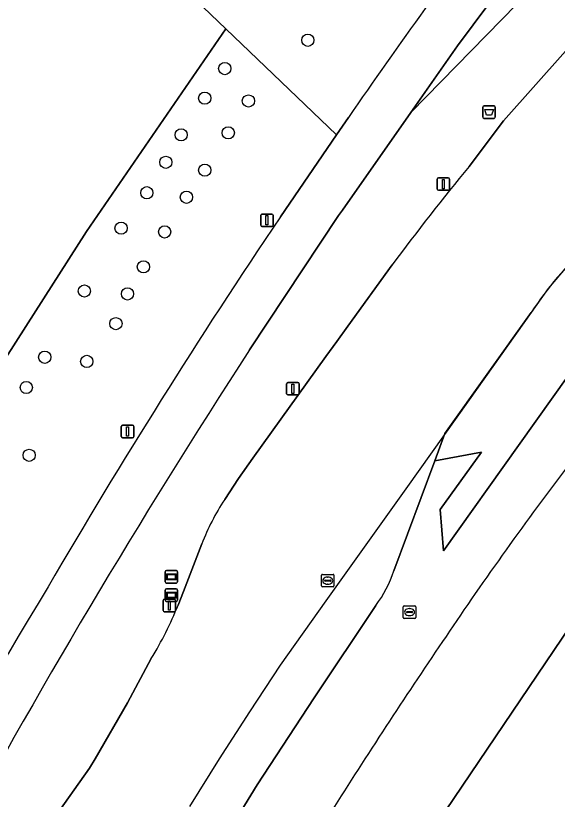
# Model space of a CAD drawing. Extents: x 155018 to 156648, y 383979 to 385733.
# Drawn here: x 155920.2 to 155963.5, y 385212.2 to 385274.8 of the extents above; entities that cross this region are included whole.
import ezdxf

# ---------------------------------------------------------------- set-up
doc = ezdxf.new("R2010")
doc.units = 0
for name, color, linetype in [('IMGEO_Afvalbak', 7, 'Continuous'), ('IMGEO_Berm_groen', 7, 'Continuous'), ('IMGEO_Boom', 7, 'Continuous'), ('IMGEO_Erf', 7, 'Continuous'), ('IMGEO_Fietspad_gesloten', 7, 'Continuous'), ('IMGEO_Groenvoorziening', 7, 'Continuous'), ('IMGEO_Hek', 7, 'Continuous'), ('IMGEO_Informatiebord', 7, 'Continuous'), ('IMGEO_Lichtmast', 7, 'Continuous'), ('IMGEO_Lijnafwatering', 7, 'Continuous'), ('IMGEO_Loofbos', 7, 'Continuous'), ('IMGEO_Pand', 7, 'Continuous'), ('IMGEO_Parkeervlak_gesloten', 7, 'Continuous'), ('IMGEO_Parkeervlak_open', 7, 'Continuous'), ('IMGEO_Rijbaan_lokaal_gesloten', 7, 'Continuous'), ('IMGEO_Rijbaan_regionaal_gesloten', 7, 'Continuous'), ('IMGEO_Rioolput', 7, 'Continuous'), ('IMGEO_Wegwijzer', 7, 'Continuous')]:
    doc.layers.add(name, color=color, linetype=linetype)

msp = doc.modelspace()

# ---------------------------------------------------------------- linework, layer by layer
at = {"layer": 'IMGEO_Afvalbak'}
for p, q in [((155957.57, 385266.715), (155957.57, 385267.515)), ((155957.57, 385267.515), (155957.57, 385266.715)), ((155957.67, 385267.615), (155958.46, 385267.615)), ((155958.46, 385267.615), (155957.67, 385267.615)), ((155958.56, 385267.515), (155958.56, 385266.715)), ((155958.56, 385266.715), (155958.56, 385267.515)), ((155958.46, 385266.615), (155957.67, 385266.615)), ((155957.67, 385266.615), (155958.46, 385266.615))]:
    msp.add_line(p, q, dxfattribs=at)
msp.add_lwpolyline([(155957.713, 385267.329), (155958.417, 385267.329), (155958.268, 385266.859), (155957.862, 385266.859), (155957.713, 385267.329)], dxfattribs=at)
for centre, start, end in [((155957.67, 385267.515), 90, 180), ((155957.67, 385267.515), 90, 180), ((155958.46, 385267.515), 0, 90), ((155958.46, 385267.515), 360, 90), ((155957.67, 385266.715), 180, 270), ((155957.67, 385266.715), 180, 270), ((155958.46, 385266.715), 270, 0), ((155958.46, 385266.715), 270, 0)]:
    msp.add_arc(centre, 0.1, start, end, dxfattribs=at)
at = {"layer": 'IMGEO_Berm_groen'}
for points in [[(155998.967, 385315.854), (155997.183, 385315.883), (155970.28, 385287.085), (155960.29, 385275.745), (155951.8, 385267.091), (155946.336, 385259.287), (155946.034, 385258.856), (155938.921, 385248.111)], [(155956.474, 385262.769), (155959.207, 385266.408), (155964.174, 385271.998)], [(155936.927, 385236.135), (155938.025, 385237.815), (155939.182, 385239.43), (155945.014, 385247.573), (155945.88, 385248.777), (155946.762, 385250), (155950.326, 385254.896)], [(155933.211, 385227.698), (155933.631, 385228.786), (155935.097, 385232.58)], [(155923.208, 385210.542), (155926.117, 385214.656), (155926.582, 385215.394), (155929.159, 385219.876), (155931.06, 385223.416)]]:
    msp.add_lwpolyline(points, dxfattribs=at)
for centre, radius, start, end in [((156089.314, 385152.697), 172.518, 140.35484, 143.67284), ((156436.265, 384924.709), 593.245, 146.965739, 151.638953), ((155951.95, 385226.153), 18.037, 146.3984, 159.12569), ((155905.378, 385238.998), 30.039, 328.75319, 337.90282)]:
    msp.add_arc(centre, radius, start, end, dxfattribs=at)
at = {"layer": 'IMGEO_Boom'}
for centre in [(155943.574, 385272.862), (155936.929, 385270.596), (155935.328, 385268.227), (155938.825, 385268.005), (155937.214, 385265.46), (155933.45, 385265.297), (155932.223, 385263.101), (155935.333, 385262.472), (155930.7, 385260.665), (155933.864, 385260.304), (155928.642, 385257.835), (155932.127, 385257.536), (155930.428, 385254.744), (155925.707, 385252.81), (155929.154, 385252.575), (155928.23, 385250.2), (155922.537, 385247.514), (155925.897, 385247.177), (155921.066, 385245.096), (155921.296, 385239.671)]:
    msp.add_circle(centre, 0.489, dxfattribs=at)
at = {"layer": 'IMGEO_Erf'}
msp.add_lwpolyline([(155863.133, 385136.393), (155877.462, 385170.227), (155880.548, 385177.037), (155883.744, 385183.797), (155887.047, 385190.504), (155890.458, 385197.158), (155893.975, 385203.756), (155895.262, 385206.109), (155915.209, 385240.911), (155921.023, 385249.98), (155925.883, 385257.561), (155937.027, 385273.762), (155926.169, 385284.177)], dxfattribs=at)
at = {"layer": 'IMGEO_Fietspad_gesloten'}
for points in [[(155938.921, 385248.111), (155946.034, 385258.856), (155946.336, 385259.287), (155951.8, 385267.091), (155955.526, 385272.413), (155960.623, 385279.262), (155966.801, 385287.271), (155976.473, 385299.523), (155982.566, 385306.788), (155982.523, 385306.83), (155982.425, 385306.924)], [(155946.814, 385266.688), (155945.858, 385265.292), (155941.378, 385258.75)]]:
    msp.add_lwpolyline(points, dxfattribs=at)
for centre, radius, start, end in [((156448.813, 384919.363), 610.441, 143.31975, 145.321278), ((156394.804, 384953.532), 546.583, 146.05407, 149.71719), ((156436.265, 384924.709), 593.245, 146.965739, 151.638953), ((156288.541, 385007.497), 427.664, 148.78146, 155.41038)]:
    msp.add_arc(centre, radius, start, end, dxfattribs=at)
at = {"layer": 'IMGEO_Groenvoorziening'}
for points in [[(155982.834, 385306.571), (155982.566, 385306.788), (155976.473, 385299.523), (155966.801, 385287.271), (155960.623, 385279.262), (155955.526, 385272.413), (155951.8, 385267.091), (155960.29, 385275.745), (155970.28, 385287.085), (155997.183, 385315.883), (155998.967, 385315.854)], [(155945.858, 385265.292), (155937.027, 385273.762), (155925.883, 385257.561), (155921.023, 385249.98), (155915.209, 385240.911), (155895.262, 385206.109), (155893.975, 385203.756), (155890.458, 385197.158), (155887.047, 385190.504), (155883.744, 385183.797), (155880.548, 385177.037), (155877.462, 385170.227), (155863.133, 385136.393), (155816.939, 385144.277), (155792.293, 385151.982), (155791.16, 385152.336), (155790.654, 385150.718), (155817.5, 385141.774), (155833.875, 385137.701), (155864.151, 385132.093)], [(155941.378, 385258.75), (155945.858, 385265.292)]]:
    msp.add_lwpolyline(points, dxfattribs=at)
for centre, radius, start, end in [((156394.804, 384953.532), 546.583, 146.05407, 149.71719), ((156288.541, 385007.497), 427.664, 148.78146, 155.41038)]:
    msp.add_arc(centre, radius, start, end, dxfattribs=at)
at = {"layer": 'IMGEO_Hek'}
for points in [[(155937.027, 385273.762), (155926.169, 385284.177)], [(155921.023, 385249.98), (155925.883, 385257.561), (155937.027, 385273.762)], [(155895.262, 385206.109), (155915.209, 385240.911), (155921.023, 385249.98)]]:
    msp.add_lwpolyline(points, dxfattribs=at)
at = {"layer": 'IMGEO_Informatiebord'}
for p, q in [((155932.171, 385229.559), (155932.171, 385230.359)), ((155932.171, 385230.359), (155932.171, 385229.559)), ((155932.271, 385230.459), (155933.061, 385230.459)), ((155933.061, 385230.459), (155932.271, 385230.459)), ((155933.161, 385230.359), (155933.161, 385229.559)), ((155933.161, 385229.559), (155933.161, 385230.359)), ((155933.061, 385229.459), (155932.271, 385229.459)), ((155932.271, 385229.459), (155933.061, 385229.459))]:
    msp.add_line(p, q, dxfattribs=at)
for points in [[(155932.272, 385230.191), (155933.06, 385230.191), (155933.06, 385229.727), (155932.272, 385229.727), (155932.272, 385230.191)], [(155932.337, 385230.126), (155932.337, 385229.792), (155932.995, 385229.792), (155932.995, 385230.126), (155932.337, 385230.126)]]:
    msp.add_lwpolyline(points, dxfattribs=at)
for centre, start, end in [((155932.271, 385230.359), 90, 180), ((155932.271, 385230.359), 90, 180), ((155933.061, 385230.359), 0, 90), ((155933.061, 385230.359), 360, 90), ((155932.271, 385229.559), 180, 270), ((155932.271, 385229.559), 180, 270), ((155933.061, 385229.559), 270, 0), ((155933.061, 385229.559), 270, 0)]:
    msp.add_arc(centre, 0.1, start, end, dxfattribs=at)
at = {"layer": 'IMGEO_Lichtmast'}
for p, q in [((155953.915, 385260.962), (155953.915, 385261.762)), ((155953.915, 385261.762), (155953.915, 385260.962)), ((155954.015, 385261.862), (155954.805, 385261.862)), ((155954.805, 385261.862), (155954.015, 385261.862)), ((155954.905, 385261.762), (155954.905, 385260.962)), ((155954.905, 385260.962), (155954.905, 385261.762)), ((155954.805, 385260.862), (155954.015, 385260.862)), ((155954.015, 385260.862), (155954.805, 385260.862)), ((155939.808, 385258.064), (155939.808, 385258.864)), ((155939.808, 385258.864), (155939.808, 385258.064)), ((155939.908, 385258.964), (155940.698, 385258.964)), ((155940.698, 385258.964), (155939.908, 385258.964)), ((155940.798, 385258.864), (155940.798, 385258.064)), ((155940.798, 385258.064), (155940.798, 385258.864)), ((155940.698, 385257.964), (155939.908, 385257.964)), ((155939.908, 385257.964), (155940.698, 385257.964)), ((155941.88, 385244.598), (155941.88, 385245.398)), ((155941.88, 385245.398), (155941.88, 385244.598)), ((155941.98, 385245.498), (155942.77, 385245.498)), ((155942.77, 385245.498), (155941.98, 385245.498)), ((155942.87, 385245.398), (155942.87, 385244.598)), ((155942.87, 385244.598), (155942.87, 385245.398)), ((155942.77, 385244.498), (155941.98, 385244.498)), ((155941.98, 385244.498), (155942.77, 385244.498)), ((155928.762, 385242.078), (155929.552, 385242.078)), ((155929.552, 385242.078), (155928.762, 385242.078)), ((155928.662, 385241.178), (155928.662, 385241.978)), ((155928.662, 385241.978), (155928.662, 385241.178)), ((155929.652, 385241.978), (155929.652, 385241.178)), ((155929.652, 385241.178), (155929.652, 385241.978)), ((155929.552, 385241.078), (155928.762, 385241.078)), ((155928.762, 385241.078), (155929.552, 385241.078)), ((155932.007, 385227.266), (155932.007, 385228.066)), ((155932.007, 385228.066), (155932.007, 385227.266)), ((155932.107, 385228.166), (155932.897, 385228.166)), ((155932.897, 385228.166), (155932.107, 385228.166)), ((155932.997, 385228.066), (155932.997, 385227.266)), ((155932.997, 385227.266), (155932.997, 385228.066)), ((155932.897, 385227.166), (155932.107, 385227.166)), ((155932.107, 385227.166), (155932.897, 385227.166))]:
    msp.add_line(p, q, dxfattribs=at)
for points in [[(155954.335, 385261.737), (155954.485, 385261.737), (155954.485, 385260.987), (155954.335, 385260.987), (155954.335, 385261.737)], [(155940.228, 385258.839), (155940.378, 385258.839), (155940.378, 385258.089), (155940.228, 385258.089), (155940.228, 385258.839)], [(155942.3, 385245.373), (155942.45, 385245.373), (155942.45, 385244.623), (155942.3, 385244.623), (155942.3, 385245.373)], [(155929.082, 385241.953), (155929.232, 385241.953), (155929.232, 385241.203), (155929.082, 385241.203), (155929.082, 385241.953)], [(155932.427, 385228.041), (155932.577, 385228.041), (155932.577, 385227.291), (155932.427, 385227.291), (155932.427, 385228.041)]]:
    msp.add_lwpolyline(points, dxfattribs=at)
for centre, start, end in [((155954.015, 385261.762), 90, 180), ((155954.015, 385261.762), 90, 180), ((155954.805, 385261.762), 0, 90), ((155954.805, 385261.762), 360, 90), ((155954.015, 385260.962), 180, 270), ((155954.015, 385260.962), 180, 270), ((155954.805, 385260.962), 270, 0), ((155954.805, 385260.962), 270, 0), ((155939.908, 385258.864), 90, 180), ((155939.908, 385258.864), 90, 180), ((155940.698, 385258.864), 0, 90), ((155940.698, 385258.864), 360, 90), ((155939.908, 385258.064), 180, 270), ((155939.908, 385258.064), 180, 270), ((155940.698, 385258.064), 270, 0), ((155940.698, 385258.064), 270, 0), ((155941.98, 385245.398), 90, 180), ((155941.98, 385245.398), 90, 180), ((155942.77, 385245.398), 0, 90), ((155942.77, 385245.398), 360, 90), ((155941.98, 385244.598), 180, 270), ((155941.98, 385244.598), 180, 270), ((155942.77, 385244.598), 270, 0), ((155942.77, 385244.598), 270, 0), ((155928.762, 385241.978), 90, 180), ((155928.762, 385241.978), 90, 180), ((155929.552, 385241.978), 0, 90), ((155929.552, 385241.978), 360, 90), ((155928.762, 385241.178), 180, 270), ((155928.762, 385241.178), 180, 270), ((155929.552, 385241.178), 270, 0), ((155929.552, 385241.178), 270, 0), ((155932.107, 385228.066), 90, 180), ((155932.107, 385228.066), 90, 180), ((155932.897, 385228.066), 0, 90), ((155932.897, 385228.066), 360, 90), ((155932.107, 385227.266), 180, 270), ((155932.107, 385227.266), 180, 270), ((155932.897, 385227.266), 270, 0), ((155932.897, 385227.266), 270, 0)]:
    msp.add_arc(centre, 0.1, start, end, dxfattribs=at)
at = {"layer": 'IMGEO_Lijnafwatering'}
for points in [[(155969.043, 385259.21), (155967.948, 385258.372), (155966.913, 385257.464), (155965.94, 385256.488), (155964.304, 385254.801), (155962.796, 385252.998), (155961.424, 385251.089), (155956.465, 385244.12)], [(155956.465, 385244.12), (155951.395, 385236.995), (155945.02, 385228.035)], [(155945.02, 385228.035), (155941.367, 385222.901), (155938.902, 385219.161), (155936.482, 385215.391), (155934.109, 385211.591)]]:
    msp.add_lwpolyline(points, dxfattribs=at)
at = {"layer": 'IMGEO_Loofbos'}
msp.add_lwpolyline([(155928.991, 385312.317), (155921.285, 385304.669), (155925.879, 385300.022), (155918.177, 385292.409), (155923.57, 385286.692), (155926.169, 385284.177), (155937.027, 385273.762), (155945.858, 385265.292), (155946.814, 385266.688)], dxfattribs=at)
msp.add_arc((156448.813, 384919.363), 610.441, 143.31975, 145.321278, dxfattribs=at)
at = {"layer": 'IMGEO_Pand'}
msp.add_lwpolyline([(155971.169, 385235.817), (155942.63, 385193.581), (155961.29, 385161.202), (155988.549, 385176.926), (155986.205, 385231.128)], dxfattribs=at)
at = {"layer": 'IMGEO_Parkeervlak_gesloten'}
msp.add_lwpolyline([(155961.424, 385251.089), (155954.537, 385241.411), (155953.728, 385239.232), (155957.459, 385239.913), (155954.16, 385235.333), (155954.429, 385232.033), (155960.421, 385240.453), (155965.835, 385248.06)], dxfattribs=at)
msp.add_arc((155988.1, 385233.364), 32.027, 133.78044, 146.39789, dxfattribs=at)
at = {"layer": 'IMGEO_Parkeervlak_open'}
msp.add_lwpolyline([(155933.656, 385177.099), (155934.155, 385178.015), (155938.282, 385185.595), (155940.488, 385189.647), (155942.29, 385192.957), (155942.63, 385193.581), (155971.169, 385235.817)], dxfattribs=at)
for centre, radius, start, end in [((156184.117, 385071.251), 276.341, 142.07555, 145.61766), ((156404.786, 384920.225), 543.743, 145.61507, 147.33569), ((156294.952, 384990.559), 413.319, 147.32616, 149.54061)]:
    msp.add_arc(centre, radius, start, end, dxfattribs=at)
at = {"layer": 'IMGEO_Rijbaan_lokaal_gesloten'}
for points in [[(155965.835, 385248.06), (155960.421, 385240.453), (155954.429, 385232.033), (155954.16, 385235.333), (155957.459, 385239.913), (155953.728, 385239.232), (155950.462, 385230.436)], [(155949.01, 385227.657), (155944.078, 385220.288), (155939.533, 385213.322), (155935.677, 385207.062), (155932.248, 385201.246), (155931.753, 385200.016), (155929.815, 385192.434), (155923.498, 385180.922), (155926.994, 385199.541)]]:
    msp.add_lwpolyline(points, dxfattribs=at)
for centre, radius, start, end in [((156184.117, 385071.251), 276.341, 142.07555, 145.61766), ((155940.486, 385233.879), 10.553, 323.87009, 340.95667), ((156404.786, 384920.225), 543.743, 145.61507, 147.33569), ((156294.952, 384990.559), 413.319, 147.32616, 149.54061)]:
    msp.add_arc(centre, radius, start, end, dxfattribs=at)
at = {"layer": 'IMGEO_Rijbaan_regionaal_gesloten'}
for points in [[(155964.174, 385271.998), (155959.207, 385266.408), (155956.474, 385262.769)], [(155950.326, 385254.896), (155946.762, 385250), (155945.88, 385248.777), (155945.014, 385247.573), (155939.182, 385239.43), (155938.025, 385237.815), (155936.927, 385236.135)], [(155950.462, 385230.436), (155953.728, 385239.232), (155954.537, 385241.411), (155961.424, 385251.089)], [(155935.097, 385232.58), (155933.631, 385228.786), (155933.211, 385227.698)], [(155926.994, 385199.541), (155923.498, 385180.922), (155929.815, 385192.434), (155931.753, 385200.016), (155932.248, 385201.246), (155935.677, 385207.062), (155939.533, 385213.322), (155944.078, 385220.288), (155949.01, 385227.657)], [(155931.06, 385223.416), (155929.159, 385219.876), (155926.582, 385215.394), (155926.117, 385214.656), (155923.208, 385210.542)]]:
    msp.add_lwpolyline(points, dxfattribs=at)
for centre, radius, start, end in [((156089.314, 385152.697), 172.518, 140.35484, 143.67284), ((155988.1, 385233.364), 32.027, 133.78044, 146.39789), ((155951.95, 385226.153), 18.037, 146.3984, 159.12569), ((155940.486, 385233.879), 10.553, 323.87009, 340.95667), ((155905.378, 385238.998), 30.039, 328.75319, 337.90282)]:
    msp.add_arc(centre, radius, start, end, dxfattribs=at)
at = {"layer": 'IMGEO_Rioolput'}
for p, q in [((155944.661, 385229.224), (155944.661, 385230.076)), ((155944.736, 385230.15), (155945.588, 385230.15)), ((155944.92, 385229.644), (155944.92, 385229.656)), ((155945.358, 385229.607), (155944.96, 385229.607)), ((155944.963, 385229.693), (155945.361, 385229.693)), ((155945.149, 385229.93), (155945.174, 385229.93)), ((155945.404, 385229.656), (155945.404, 385229.644)), ((155945.662, 385230.076), (155945.662, 385229.224)), ((155945.588, 385229.15), (155944.736, 385229.15)), ((155945.172, 385229.37), (155945.147, 385229.37)), ((155951.203, 385226.708), (155951.203, 385227.56)), ((155951.278, 385227.634), (155952.13, 385227.634)), ((155951.462, 385227.128), (155951.462, 385227.14)), ((155951.9, 385227.091), (155951.502, 385227.091)), ((155951.505, 385227.177), (155951.903, 385227.177)), ((155951.691, 385227.414), (155951.716, 385227.414)), ((155951.946, 385227.14), (155951.946, 385227.128)), ((155952.204, 385227.56), (155952.204, 385226.708)), ((155952.13, 385226.634), (155951.278, 385226.634)), ((155951.714, 385226.854), (155951.689, 385226.854))]:
    msp.add_line(p, q, dxfattribs=at)
for points in [[(155944.661, 385229.224), (155944.661, 385230.076)], [(155944.736, 385230.15), (155945.588, 385230.15)], [(155945.662, 385230.076), (155945.662, 385229.224)], [(155945.588, 385229.15), (155944.736, 385229.15)], [(155951.203, 385226.708), (155951.203, 385227.56)], [(155951.278, 385227.634), (155952.13, 385227.634)], [(155952.204, 385227.56), (155952.204, 385226.708)], [(155952.13, 385226.634), (155951.278, 385226.634)]]:
    msp.add_lwpolyline(points, dxfattribs=at)
for centre, radius, start, end in [((155944.738, 385230.074), 0.0765, 91.55205, 178.44795), ((155944.738, 385230.074), 0.0765, 91.55205, 178.44795), ((155944.96, 385229.653), 0.0403, 85.87752, 175.75265), ((155944.957, 385229.643), 0.0366, 178.93798, 274.71019), ((155945.361, 385229.65), 0.043, 264.86636, 352.45326), ((155945.365, 385229.655), 0.0386, 1.73085, 96.63898), ((155945.586, 385230.074), 0.0765, 1.55205, 88.44795), ((155945.586, 385230.074), 0.0765, 1.55205, 88.44795), ((155944.738, 385229.226), 0.0765, 181.55205, 268.44795), ((155944.738, 385229.226), 0.0765, 181.55205, 268.44795), ((155945.586, 385229.226), 0.0765, 271.55205, 358.44795), ((155945.586, 385229.226), 0.0765, 271.55205, 358.44795), ((155951.28, 385227.558), 0.0765, 91.55205, 178.44795), ((155951.28, 385227.558), 0.0765, 91.55205, 178.44795), ((155951.502, 385227.137), 0.0403, 85.87752, 175.75265), ((155951.499, 385227.127), 0.0366, 178.93798, 274.71019), ((155951.903, 385227.134), 0.043, 264.86636, 352.45326), ((155951.907, 385227.139), 0.0386, 1.73085, 96.63898), ((155952.128, 385227.558), 0.0765, 1.55205, 88.44795), ((155952.128, 385227.558), 0.0765, 1.55205, 88.44795), ((155951.28, 385226.71), 0.0765, 181.55205, 268.44795), ((155951.28, 385226.71), 0.0765, 181.55205, 268.44795), ((155952.128, 385226.71), 0.0765, 271.55205, 358.44795), ((155952.128, 385226.71), 0.0765, 271.55205, 358.44795)]:
    msp.add_arc(centre, radius, start, end, dxfattribs=at)
for centre, major_axis, ratio, start_param, end_param in [((155945.148, 385229.65), (-0.387, 0.002), 0.722429, 4.712389, 7.853982), ((155945.173, 385229.65), (-0.39, 0.002), 0.717154, 1.570796, 4.712389), ((155951.69, 385227.134), (-0.387, 0.002), 0.722429, 4.712389, 7.853982), ((155951.715, 385227.134), (-0.39, 0.002), 0.717154, 1.570796, 4.712389)]:
    msp.add_ellipse(centre, major_axis=major_axis, ratio=ratio, start_param=start_param, end_param=end_param, dxfattribs=at)
at = {"layer": 'IMGEO_Wegwijzer'}
for p, q in [((155932.264, 385228.993), (155933.054, 385228.993)), ((155933.054, 385228.993), (155932.264, 385228.993)), ((155932.164, 385228.093), (155932.164, 385228.893)), ((155932.164, 385228.893), (155932.164, 385228.093)), ((155933.154, 385228.893), (155933.154, 385228.093)), ((155933.154, 385228.093), (155933.154, 385228.893)), ((155933.054, 385227.993), (155932.264, 385227.993)), ((155932.264, 385227.993), (155933.054, 385227.993))]:
    msp.add_line(p, q, dxfattribs=at)
for points in [[(155932.265, 385228.725), (155933.053, 385228.725), (155933.053, 385228.261), (155932.265, 385228.261), (155932.265, 385228.725)], [(155932.33, 385228.66), (155932.33, 385228.326), (155932.988, 385228.326), (155932.988, 385228.66), (155932.33, 385228.66)]]:
    msp.add_lwpolyline(points, dxfattribs=at)
for centre, start, end in [((155932.264, 385228.893), 90, 180), ((155932.264, 385228.893), 90, 180), ((155933.054, 385228.893), 0, 90), ((155933.054, 385228.893), 360, 90), ((155932.264, 385228.093), 180, 270), ((155932.264, 385228.093), 180, 270), ((155933.054, 385228.093), 270, 0), ((155933.054, 385228.093), 270, 0)]:
    msp.add_arc(centre, 0.1, start, end, dxfattribs=at)

doc.saveas('drawing.dxf')
